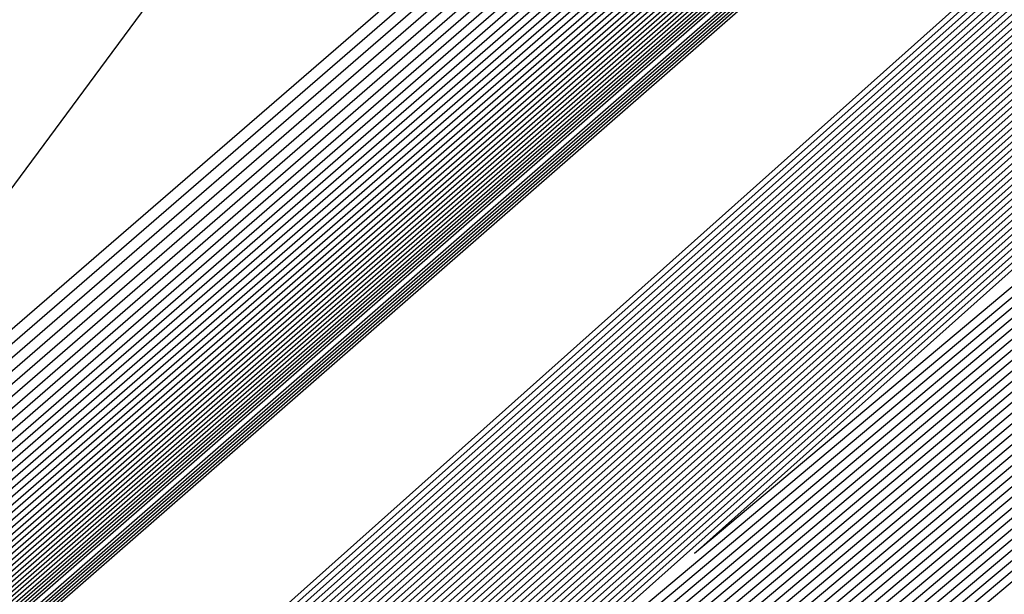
# Model space of a CAD drawing. Extents: x 3249832 to 3255657, y 13789405 to 13793316.
# Tile 669 of 1056: x 3253202.181 to 3253202.576, y 13791252.141 to 13791252.372. Entities that reach past the tile are written whole.
import ezdxf

# ---------------------------------------------------------------- set-up
doc = ezdxf.new("R2010")
doc.units = 0
doc.header["$LTSCALE"] = 100
doc.header["$MEASUREMENT"] = 0
for name, color, linetype in [('GRATIO_03231_CON', 1, 'CONTINUOUS'), ('GRATIO_0323_ICON', 1, 'CONTINUOUS'), ('TARGETS_EAST', 7, 'CONTINUOUS')]:
    doc.layers.add(name, color=color, linetype=linetype)

# ---------------------------------------------------------------- blocks, each defined once
blk = doc.blocks.new('Gratio_032316_contours')
at = {"layer": 'GRATIO_03231_CON', "color": 1, "linetype": 'Continuous', "flags": 128}
for points in [[(3253179.55027, 13791232.39503), (3253186.87441, 13791238.77001), (3253201.4775, 13791251.51898), (3253219.20823, 13791267.00714), (3253234.45763, 13791280.32933), (3253243.00028, 13791287.79153), (3253246.14511, 13791290.5444), (3253246.5846, 13791290.94974), (3253247.02187, 13791291.379), (3253250.20254, 13791294.24212), (3253258.88285, 13791301.95866), (3253274.44262, 13791315.73867), (3253292.7559, 13791331.95413), (3253308.32028, 13791345.76753)], [(3253180.16544, 13791232.93802), (3253187.28488, 13791239.13155), (3253201.72516, 13791251.73678), (3253219.33902, 13791267.12228), (3253234.51314, 13791280.37862), (3253243.01644, 13791287.80647), (3253246.14668, 13791290.54676), (3253246.58389, 13791290.95054), (3253247.01645, 13791291.37639), (3253250.16633, 13791294.21318), (3253258.7639, 13791301.85732), (3253274.17605, 13791315.50724), (3253292.31584, 13791331.56933), (3253307.73285, 13791345.25198)], [(3253180.78061, 13791233.481), (3253187.69534, 13791239.49309), (3253201.97282, 13791251.95458), (3253219.46981, 13791267.23741), (3253234.56866, 13791280.42791), (3253243.03259, 13791287.8214), (3253246.14825, 13791290.54912), (3253246.58317, 13791290.95133), (3253247.01103, 13791291.37378), (3253250.13013, 13791294.18424), (3253258.64495, 13791301.75599), (3253273.90947, 13791315.27582), (3253291.87577, 13791331.18453), (3253307.14542, 13791344.73643)], [(3253181.39578, 13791234.02399), (3253188.1058, 13791239.85463), (3253202.22048, 13791252.17237), (3253219.6006, 13791267.35254), (3253234.62418, 13791280.4772), (3253243.04874, 13791287.83633), (3253246.14982, 13791290.55149), (3253246.58246, 13791290.95213), (3253247.00561, 13791291.37117), (3253250.09393, 13791294.15529), (3253258.526, 13791301.65465), (3253273.6429, 13791315.0444), (3253291.4357, 13791330.79973), (3253306.55799, 13791344.22088)], [(3253182.62612, 13791235.10996), (3253188.92672, 13791240.5777), (3253202.71581, 13791252.60797), (3253219.86218, 13791267.58281), (3253234.73522, 13791280.57579), (3253243.08105, 13791287.8662), (3253246.15297, 13791290.55621), (3253246.58103, 13791290.95372), (3253246.99477, 13791291.36594), (3253250.02153, 13791294.09741), (3253258.2881, 13791301.45198), (3253273.10975, 13791314.58156), (3253290.55557, 13791330.03014), (3253305.38313, 13791343.18978)], [(3253183.24129, 13791235.65295), (3253189.33718, 13791240.93924), (3253202.96347, 13791252.82577), (3253219.99297, 13791267.69794), (3253234.79073, 13791280.62508), (3253243.0972, 13791287.88113), (3253246.15454, 13791290.55858), (3253246.58032, 13791290.95452), (3253246.98935, 13791291.36333), (3253249.98532, 13791294.06847), (3253258.16915, 13791301.35065), (3253272.84317, 13791314.35013), (3253290.11551, 13791329.64534), (3253304.7957, 13791342.67423)], [(3253189.74764, 13791241.30078), (3253203.21113, 13791253.04357), (3253220.12376, 13791267.81308), (3253234.84625, 13791280.67437), (3253243.11336, 13791287.89607), (3253246.15611, 13791290.56094), (3253246.57961, 13791290.95531), (3253246.98393, 13791291.36072), (3253249.94912, 13791294.03953), (3253258.05019, 13791301.24931), (3253272.5766, 13791314.11871), (3253289.67544, 13791329.26055), (3253304.20827, 13791342.15868)], [(3253190.1581, 13791241.66232), (3253203.45879, 13791253.26136), (3253220.25455, 13791267.92821), (3253234.90177, 13791280.72366), (3253243.12951, 13791287.911), (3253246.15768, 13791290.5633), (3253246.57889, 13791290.95611), (3253246.97851, 13791291.35811), (3253249.91292, 13791294.01058), (3253257.93124, 13791301.14798), (3253272.31002, 13791313.88729), (3253289.23538, 13791328.87575), (3253303.62084, 13791341.64313)], [(3253190.97902, 13791242.38539), (3253203.95411, 13791253.69696), (3253220.51613, 13791268.15847), (3253235.01281, 13791280.82224), (3253243.16182, 13791287.94087), (3253246.16082, 13791290.56803), (3253246.57747, 13791290.9577), (3253246.96767, 13791291.35288), (3253249.84051, 13791293.9527), (3253257.69334, 13791300.94531), (3253271.77687, 13791313.42445), (3253288.35525, 13791328.10615), (3253302.44598, 13791340.61203)], [(3253191.38948, 13791242.74693), (3253204.20177, 13791253.91476), (3253220.64692, 13791268.27361), (3253235.06832, 13791280.87154), (3253243.17797, 13791287.9558), (3253246.1624, 13791290.57039), (3253246.57675, 13791290.9585), (3253246.96225, 13791291.35027), (3253249.80431, 13791293.92376), (3253257.57439, 13791300.84397), (3253271.51029, 13791313.19303), (3253287.91518, 13791327.72135), (3253301.85855, 13791340.09648)], [(3253191.79994, 13791243.10847), (3253204.44943, 13791254.13256), (3253220.77772, 13791268.38874), (3253235.12384, 13791280.92083), (3253243.19412, 13791287.97073), (3253246.16397, 13791290.57276), (3253246.57604, 13791290.95929), (3253246.95683, 13791291.34766), (3253249.76811, 13791293.89481), (3253257.45544, 13791300.74264), (3253271.24372, 13791312.9616), (3253287.47511, 13791327.33655), (3253301.27112, 13791339.58093)], [(3253192.2104, 13791243.47001), (3253204.69709, 13791254.35035), (3253220.90851, 13791268.50387), (3253235.17936, 13791280.97012), (3253243.21028, 13791287.98567), (3253246.16554, 13791290.57512), (3253246.57533, 13791290.96009), (3253246.95142, 13791291.34505), (3253249.73191, 13791293.86587), (3253257.33649, 13791300.6413), (3253270.97714, 13791312.73018), (3253287.03505, 13791326.95176), (3253300.68369, 13791339.06538)], [(3253193.03132, 13791244.19308), (3253205.19242, 13791254.78595), (3253221.17009, 13791268.73414), (3253235.29039, 13791281.0687), (3253243.24258, 13791288.01553), (3253246.16868, 13791290.57985), (3253246.5739, 13791290.96168), (3253246.94058, 13791291.33982), (3253249.6595, 13791293.80799), (3253257.09858, 13791300.43863), (3253270.44399, 13791312.26734), (3253286.15492, 13791326.18216), (3253299.50883, 13791338.03428)], [(3253193.44178, 13791244.55462), (3253205.44008, 13791255.00375), (3253221.30088, 13791268.84927), (3253235.34591, 13791281.11799), (3253243.25874, 13791288.03047), (3253246.17025, 13791290.58221), (3253246.57319, 13791290.96248), (3253246.93516, 13791291.33721), (3253249.6233, 13791293.77904), (3253256.97963, 13791300.3373), (3253270.17741, 13791312.03592), (3253285.71485, 13791325.79737), (3253298.92139, 13791337.51873)], [(3253193.85224, 13791244.91616), (3253205.68774, 13791255.22155), (3253221.43167, 13791268.9644), (3253235.40143, 13791281.16728), (3253243.27489, 13791288.0454), (3253246.17182, 13791290.58457), (3253246.57247, 13791290.96327), (3253246.92974, 13791291.3346), (3253249.5871, 13791293.7501), (3253256.86068, 13791300.23596), (3253269.91084, 13791311.8045), (3253285.27479, 13791325.41257), (3253298.33396, 13791337.00318)], [(3253194.2627, 13791245.2777), (3253205.9354, 13791255.43934), (3253221.56246, 13791269.07954), (3253235.45695, 13791281.21658), (3253243.29104, 13791288.06033), (3253246.17339, 13791290.58694), (3253246.57176, 13791290.96407), (3253246.92432, 13791291.33198), (3253249.55089, 13791293.72116), (3253256.74173, 13791300.13463), (3253269.64426, 13791311.57307), (3253284.83472, 13791325.02777), (3253297.74653, 13791336.48763)], [(3253195.08362, 13791246.00077), (3253206.43072, 13791255.87494), (3253221.82404, 13791269.3098), (3253235.56798, 13791281.31516), (3253243.32335, 13791288.0902), (3253246.17654, 13791290.59166), (3253246.57033, 13791290.96566), (3253246.91348, 13791291.32676), (3253249.47849, 13791293.66327), (3253256.50383, 13791299.93196), (3253269.11111, 13791311.11023), (3253283.95459, 13791324.25817), (3253296.57167, 13791335.45653)], [(3253195.49408, 13791246.36231), (3253206.67838, 13791256.09274), (3253221.95483, 13791269.42494), (3253235.6235, 13791281.36445), (3253243.3395, 13791288.10513), (3253246.17811, 13791290.59402), (3253246.56962, 13791290.96646), (3253246.90806, 13791291.32415), (3253249.44229, 13791293.63433), (3253256.38488, 13791299.83062), (3253268.84454, 13791310.87881), (3253283.51452, 13791323.87338), (3253295.98424, 13791334.94098)], [(3253195.90454, 13791246.72385), (3253206.92604, 13791256.31054), (3253222.08562, 13791269.54007), (3253235.67902, 13791281.41374), (3253243.35566, 13791288.12007), (3253246.17968, 13791290.59639), (3253246.56891, 13791290.96725), (3253246.90264, 13791291.32154), (3253249.40609, 13791293.60539), (3253256.26593, 13791299.72929), (3253268.57796, 13791310.64739), (3253283.07446, 13791323.48858), (3253295.39681, 13791334.42543)], [(3253196.31501, 13791247.08539), (3253207.1737, 13791256.52833), (3253222.21641, 13791269.6552), (3253235.73454, 13791281.46303), (3253243.37181, 13791288.135), (3253246.18125, 13791290.59875), (3253246.56819, 13791290.96805), (3253246.89722, 13791291.31892), (3253249.36988, 13791293.57645), (3253256.14697, 13791299.62795), (3253268.31138, 13791310.41597), (3253282.63439, 13791323.10378), (3253294.80938, 13791333.90988)], [(3253197.13593, 13791247.80846), (3253207.66903, 13791256.96393), (3253222.47799, 13791269.88547), (3253235.84557, 13791281.56162), (3253243.40412, 13791288.16487), (3253246.18439, 13791290.60348), (3253246.56677, 13791290.96964), (3253246.88638, 13791291.3137), (3253249.29748, 13791293.51856), (3253255.90907, 13791299.42528), (3253267.77823, 13791309.95312), (3253281.75426, 13791322.33419), (3253293.63452, 13791332.87878)], [(3253197.54639, 13791248.17), (3253207.91669, 13791257.18173), (3253222.60878, 13791270.0006), (3253235.90109, 13791281.61091), (3253243.42027, 13791288.1798), (3253246.18596, 13791290.60584), (3253246.56605, 13791290.97044), (3253246.88096, 13791291.31109), (3253249.26128, 13791293.48962), (3253255.79012, 13791299.32395), (3253267.51166, 13791309.7217), (3253281.31419, 13791321.94939), (3253293.04709, 13791332.36323), (3253299.24948, 13791337.92415)], [(3253197.95685, 13791248.53154), (3253208.16435, 13791257.39953), (3253222.73957, 13791270.11573), (3253235.95661, 13791281.6602), (3253243.43643, 13791288.19473), (3253246.18754, 13791290.6082), (3253246.56534, 13791290.97123), (3253246.87554, 13791291.30847), (3253249.22507, 13791293.46068), (3253255.67117, 13791299.22261), (3253267.24508, 13791309.49028), (3253280.87413, 13791321.56459), (3253292.45966, 13791331.84768), (3253298.58416, 13791337.33876)], [(3253198.36731, 13791248.89308), (3253208.41201, 13791257.61732), (3253222.87037, 13791270.23087), (3253236.01213, 13791281.70949), (3253243.45258, 13791288.20967), (3253246.18911, 13791290.61057), (3253246.56463, 13791290.97203), (3253246.87012, 13791291.30586), (3253249.18887, 13791293.43173), (3253255.55222, 13791299.12128), (3253266.9785, 13791309.25886), (3253280.43407, 13791321.17979), (3253291.87223, 13791331.33213), (3253297.91884, 13791336.75338)], [(3253199.18823, 13791249.61615), (3253208.90733, 13791258.05292), (3253223.13195, 13791270.46113), (3253236.12316, 13791281.80807), (3253243.48489, 13791288.23953), (3253246.19225, 13791290.61529), (3253246.5632, 13791290.97362), (3253246.85928, 13791291.30064), (3253249.11647, 13791293.37385), (3253255.31432, 13791298.91861), (3253266.44535, 13791308.79601), (3253279.55394, 13791320.4102), (3253290.69737, 13791330.30103), (3253296.5882, 13791335.58261)], [(3253199.59869, 13791249.97769), (3253209.15499, 13791258.27072), (3253223.26274, 13791270.57626), (3253236.17868, 13791281.85736), (3253243.50104, 13791288.25447), (3253246.19382, 13791290.61766), (3253246.56249, 13791290.97442), (3253246.85386, 13791291.29803), (3253249.08026, 13791293.34491), (3253255.19536, 13791298.81727), (3253266.17878, 13791308.56459), (3253279.11387, 13791320.0254), (3253290.10994, 13791329.78548), (3253295.92288, 13791334.99723)], [(3253200.00915, 13791250.33923), (3253209.40265, 13791258.48852), (3253223.39353, 13791270.6914), (3253236.2342, 13791281.90666), (3253243.51719, 13791288.2694), (3253246.19539, 13791290.62002), (3253246.56177, 13791290.97521), (3253246.84844, 13791291.29541), (3253249.04406, 13791293.31596), (3253255.07641, 13791298.71594), (3253265.9122, 13791308.33317), (3253278.6738, 13791319.6406), (3253289.52251, 13791329.26993), (3253295.25756, 13791334.41184)], [(3253200.41961, 13791250.70077), (3253209.65031, 13791258.70631), (3253223.52432, 13791270.80653), (3253236.28972, 13791281.95595), (3253243.53335, 13791288.28434), (3253246.19696, 13791290.62238), (3253246.56106, 13791290.97601), (3253246.84302, 13791291.2928), (3253249.00786, 13791293.28702), (3253254.95746, 13791298.6146), (3253265.64563, 13791308.10175), (3253278.23374, 13791319.25581), (3253288.93508, 13791328.75438), (3253294.59224, 13791333.82646)], [(3253201.24053, 13791251.42384), (3253210.14563, 13791259.14191), (3253223.7859, 13791271.0368), (3253236.40075, 13791282.05453), (3253243.56565, 13791288.3142), (3253246.20011, 13791290.62711), (3253246.55963, 13791290.9776), (3253246.83219, 13791291.28758), (3253248.93546, 13791293.22914), (3253254.71956, 13791298.41193), (3253265.11248, 13791307.63891), (3253277.35361, 13791318.48621), (3253287.76022, 13791327.72328), (3253293.2616, 13791332.65569)], [(3253201.65099, 13791251.78538), (3253210.3933, 13791259.35971), (3253223.91669, 13791271.15193), (3253236.45627, 13791282.10382), (3253243.58181, 13791288.32914), (3253246.20168, 13791290.62947), (3253246.55892, 13791290.9784), (3253246.82677, 13791291.28496), (3253248.89925, 13791293.20019), (3253254.60061, 13791298.3106), (3253264.8459, 13791307.40749), (3253276.91354, 13791318.10141), (3253287.17279, 13791327.20773)], [(3253215.27891, 13791264.12388), (3253208.32754, 13791257.89481), (3253202.31158, 13791252.48555), (3253202.06145, 13791252.14692), (3253210.64096, 13791259.57751), (3253224.04748, 13791271.26706)]]:
    blk.add_lwpolyline(points, dxfattribs=at)
at = {"layer": 'GRATIO_03231_CON', "color": 5, "linetype": 'Continuous', "flags": 128}
for points in [[(3253178.31993, 13791231.30905), (3253186.05349, 13791238.04694), (3253200.98218, 13791251.08338), (3253218.94665, 13791266.77688), (3253234.34659, 13791280.23075), (3253242.96798, 13791287.76167), (3253246.14197, 13791290.53967), (3253246.58603, 13791290.94815), (3253247.02107, 13791291.37394), (3253250.18182, 13791294.2177), (3253258.80647, 13791301.88356), (3253274.26937, 13791315.56557), (3253292.48955, 13791331.61762), (3253308.02221, 13791345.18354)], [(3253177.70476, 13791230.76607), (3253185.64303, 13791237.6854), (3253200.73452, 13791250.86558), (3253218.81586, 13791266.66175), (3253234.29107, 13791280.18146), (3253242.95182, 13791287.74673), (3253246.1404, 13791290.53731), (3253246.58674, 13791290.94735), (3253247.01436, 13791291.36584), (3253250.12102, 13791294.16091), (3253258.59804, 13791301.69555), (3253273.79626, 13791315.14336), (3253291.70456, 13791330.92064), (3253306.97134, 13791344.25434)], [(3253177.08958, 13791230.22308), (3253185.23257, 13791237.32386), (3253200.48686, 13791250.64779), (3253218.68507, 13791266.54661), (3253234.23556, 13791280.13216), (3253242.93567, 13791287.7318), (3253246.13883, 13791290.53495), (3253246.58745, 13791290.94656), (3253247.00766, 13791291.35773), (3253250.06022, 13791294.10413), (3253258.38961, 13791301.50754), (3253273.32314, 13791314.72115), (3253290.91956, 13791330.22366), (3253305.92046, 13791343.32515)], [(3253176.47441, 13791229.68009), (3253184.82211, 13791236.96232), (3253200.23919, 13791250.42999), (3253218.55428, 13791266.43148), (3253234.18004, 13791280.08287), (3253242.91952, 13791287.71687), (3253246.13725, 13791290.53258), (3253246.58817, 13791290.94576), (3253247.00095, 13791291.34963), (3253249.99942, 13791294.04734), (3253258.18118, 13791301.31953), (3253272.85003, 13791314.29894), (3253290.13456, 13791329.52668), (3253304.86958, 13791342.39595)], [(3253175.24407, 13791228.59412), (3253184.00119, 13791236.23925), (3253199.74387, 13791249.99439), (3253218.2927, 13791266.20121), (3253234.069, 13791279.98429), (3253242.88721, 13791287.687), (3253246.13411, 13791290.52786), (3253246.58959, 13791290.94417), (3253246.98754, 13791291.33342), (3253249.87782, 13791293.93376), (3253257.76432, 13791300.94351), (3253271.9038, 13791313.45451), (3253288.56457, 13791328.13272), (3253302.76783, 13791340.53756)], [(3253196.57706, 13791247.03615), (3253203.47105, 13791253.1938), (3253218.75951, 13791266.60126), (3253234.06971, 13791279.98413), (3253242.88772, 13791287.68662), (3253246.13462, 13791290.52731), (3253246.59031, 13791290.94338), (3253246.98083, 13791291.32532), (3253249.81702, 13791293.87697), (3253257.55589, 13791300.7555), (3253271.43068, 13791313.0323), (3253287.77957, 13791327.43574), (3253301.71695, 13791339.60837)], [(3253196.71057, 13791247.15254), (3253203.58621, 13791253.29381), (3253218.83398, 13791266.66558), (3253234.10345, 13791280.01283), (3253242.89801, 13791287.6948), (3253246.13636, 13791290.52784), (3253246.59102, 13791290.94258), (3253246.97413, 13791291.31721), (3253249.75622, 13791293.82018), (3253257.34746, 13791300.56749), (3253270.95757, 13791312.61009), (3253286.99457, 13791326.73875), (3253300.66608, 13791338.67918)], [(3253196.84408, 13791247.26894), (3253203.70137, 13791253.39382), (3253218.90845, 13791266.7299), (3253234.13718, 13791280.04153), (3253242.9083, 13791287.70297), (3253246.13809, 13791290.52836), (3253246.59174, 13791290.94178), (3253246.96742, 13791291.30911), (3253249.69542, 13791293.76339), (3253257.13903, 13791300.37948), (3253270.48445, 13791312.18788), (3253286.20957, 13791326.04177), (3253299.6152, 13791337.74998)], [(3253197.11109, 13791247.50174), (3253203.93169, 13791253.59384), (3253219.0574, 13791266.85855), (3253234.20465, 13791280.09892), (3253242.92888, 13791287.71932), (3253246.14156, 13791290.52941), (3253246.59316, 13791290.94019), (3253246.95401, 13791291.2929), (3253249.57383, 13791293.64981), (3253256.72217, 13791300.00346), (3253269.53822, 13791311.34346), (3253284.63958, 13791324.64781), (3253297.51345, 13791335.89159)], [(3253197.2446, 13791247.61813), (3253204.04685, 13791253.69384), (3253219.13187, 13791266.92287), (3253234.23839, 13791280.12762), (3253242.93918, 13791287.72749), (3253246.1433, 13791290.52994), (3253246.59388, 13791290.9394), (3253246.9473, 13791291.28479), (3253249.51303, 13791293.59302), (3253256.51374, 13791299.81545), (3253269.06511, 13791310.92125), (3253283.85458, 13791323.95083), (3253296.46257, 13791334.9624)], [(3253197.37811, 13791247.73453), (3253204.16201, 13791253.79385), (3253219.20635, 13791266.98719), (3253234.27212, 13791280.15631), (3253242.94947, 13791287.73567), (3253246.14503, 13791290.53046), (3253246.59459, 13791290.9386), (3253246.9406, 13791291.27669), (3253249.45223, 13791293.53623), (3253256.30531, 13791299.62744), (3253268.59199, 13791310.49904), (3253283.06958, 13791323.25385), (3253295.41169, 13791334.0332)], [(3253197.51162, 13791247.85093), (3253204.27717, 13791253.89386), (3253219.28082, 13791267.05151), (3253234.30586, 13791280.18501), (3253242.95976, 13791287.74384), (3253246.14676, 13791290.53099), (3253246.5953, 13791290.9378), (3253246.93389, 13791291.26859), (3253249.39143, 13791293.47944), (3253256.09688, 13791299.43942), (3253268.11888, 13791310.07683), (3253282.28459, 13791322.55687), (3253294.36082, 13791333.10401)], [(3253197.77863, 13791248.08372), (3253204.50749, 13791254.09388), (3253219.42977, 13791267.18016), (3253234.37333, 13791280.2424), (3253242.98034, 13791287.76019), (3253246.15023, 13791290.53204), (3253246.59673, 13791290.93621), (3253246.92048, 13791291.25238), (3253249.26983, 13791293.36586), (3253255.68002, 13791299.0634), (3253267.17265, 13791309.2324), (3253280.71459, 13791321.16291), (3253292.25906, 13791331.24562), (3253298.86322, 13791336.86351)], [(3253197.91214, 13791248.20012), (3253204.62265, 13791254.19388), (3253219.50424, 13791267.24448), (3253234.40706, 13791280.2711), (3253242.99064, 13791287.76837), (3253246.15197, 13791290.53257), (3253246.59744, 13791290.93542), (3253246.91378, 13791291.24427), (3253249.20903, 13791293.30907), (3253255.47159, 13791298.87539), (3253266.69953, 13791308.81019), (3253279.9296, 13791320.46593), (3253291.20819, 13791330.31643), (3253297.66843, 13791335.81202)], [(3253198.04565, 13791248.31651), (3253204.73781, 13791254.29389), (3253219.57872, 13791267.3088), (3253234.4408, 13791280.2998), (3253243.00093, 13791287.77654), (3253246.1537, 13791290.53309), (3253246.59816, 13791290.93462), (3253246.90707, 13791291.23617), (3253249.14823, 13791293.25228), (3253255.26316, 13791298.68738), (3253266.22642, 13791308.38798), (3253279.1446, 13791319.76895), (3253290.15731, 13791329.38723), (3253296.47364, 13791334.76054)], [(3253198.17916, 13791248.43291), (3253204.85297, 13791254.3939), (3253219.65319, 13791267.37312), (3253234.47453, 13791280.32849), (3253243.01122, 13791287.78471), (3253246.15544, 13791290.53362), (3253246.59887, 13791290.93382), (3253246.90036, 13791291.22806), (3253249.08743, 13791293.19549), (3253255.05473, 13791298.49937), (3253265.7533, 13791307.96577), (3253278.3596, 13791319.07197), (3253289.10643, 13791328.45804), (3253295.27885, 13791333.70905)], [(3253198.44617, 13791248.6657), (3253205.08329, 13791254.59392), (3253219.80214, 13791267.50177), (3253234.542, 13791280.38589), (3253243.0318, 13791287.80106), (3253246.15891, 13791290.53467), (3253246.6003, 13791290.93223), (3253246.88695, 13791291.21186), (3253248.96583, 13791293.08191), (3253254.63787, 13791298.12335), (3253264.80707, 13791307.12135), (3253276.7896, 13791317.678), (3253287.00468, 13791326.59965), (3253292.88927, 13791331.60608), (3253295.95133, 13791334.07094)], [(3253198.57968, 13791248.7821), (3253205.19845, 13791254.69392), (3253219.87661, 13791267.56609), (3253234.57574, 13791280.41459), (3253243.04209, 13791287.80924), (3253246.16064, 13791290.53519), (3253246.60101, 13791290.93144), (3253246.88025, 13791291.20375), (3253248.90503, 13791293.02512), (3253254.42944, 13791297.93534), (3253264.33396, 13791306.69914), (3253276.00461, 13791316.98102), (3253285.9538, 13791325.67045), (3253291.69448, 13791330.55459), (3253294.7416, 13791333.01142)], [(3253198.71319, 13791248.8985), (3253205.31361, 13791254.79393), (3253219.95108, 13791267.63041), (3253234.60947, 13791280.44328), (3253243.05239, 13791287.81741), (3253246.16237, 13791290.53572), (3253246.60172, 13791290.93064), (3253246.87354, 13791291.19565), (3253248.84423, 13791292.96834), (3253254.22101, 13791297.74733), (3253263.86084, 13791306.27693), (3253275.21961, 13791316.28404), (3253284.90293, 13791324.74126), (3253290.49969, 13791329.50311), (3253293.53187, 13791331.9519)], [(3253304.15168, 13791340.06258), (3253289.8522, 13791327.47147), (3253272.97886, 13791312.7097), (3253258.60428, 13791300.19695), (3253250.53724, 13791293.24324), (3253247.53111, 13791290.7199), (3253247.07539, 13791290.38859), (3253246.62742, 13791290.0032), (3253243.51579, 13791287.28647), (3253235.03692, 13791279.95333), (3253220.27805, 13791267.25555), (3253205.4897, 13791254.59203), (3253198.71319, 13791248.8985)], [(3253198.8467, 13791249.0149), (3253205.42877, 13791254.89394), (3253220.02556, 13791267.69473), (3253234.64321, 13791280.47198), (3253243.06268, 13791287.82558), (3253246.16411, 13791290.53624), (3253246.60244, 13791290.92984), (3253246.86684, 13791291.18754), (3253248.78343, 13791292.91155), (3253254.01258, 13791297.55932), (3253263.38773, 13791305.85472), (3253274.43461, 13791315.58706), (3253283.85205, 13791323.81207), (3253289.3049, 13791328.45162), (3253292.32214, 13791330.89237), (3253295.39879, 13791333.38715)], [(3253303.89916, 13791339.84474), (3253289.6627, 13791327.30914), (3253272.86369, 13791312.61248), (3253258.55236, 13791300.15501), (3253250.5207, 13791293.23216), (3253247.52764, 13791290.72015), (3253247.07386, 13791290.39039), (3253246.62724, 13791290.00593), (3253243.52444, 13791287.29653), (3253235.06932, 13791279.98357), (3253220.35157, 13791267.32097), (3253205.60436, 13791254.69261), (3253198.8467, 13791249.01489)], [(3253199.11371, 13791249.24769), (3253205.65909, 13791255.09396), (3253220.17451, 13791267.82338), (3253234.71068, 13791280.52937), (3253243.08326, 13791287.84193), (3253246.16758, 13791290.53729), (3253246.60386, 13791290.92825), (3253246.85342, 13791291.17133), (3253248.66183, 13791292.79797), (3253253.59572, 13791297.1833), (3253262.4415, 13791305.01029), (3253272.86462, 13791314.1931), (3253281.7503, 13791321.95368), (3253286.91532, 13791326.34865), (3253289.90268, 13791328.77333), (3253293.18693, 13791331.45768)], [(3253303.39412, 13791339.40907), (3253289.2837, 13791326.98447), (3253272.63335, 13791312.41804), (3253258.44853, 13791300.07112), (3253250.48761, 13791293.21001), (3253247.52069, 13791290.72067), (3253247.0708, 13791290.39398), (3253246.62689, 13791290.0114), (3253243.54175, 13791287.31665), (3253235.13411, 13791280.04405), (3253220.49861, 13791267.4518), (3253205.83369, 13791254.89376), (3253199.11371, 13791249.24769)], [(3253199.24722, 13791249.36409), (3253205.77425, 13791255.19397), (3253220.24898, 13791267.8877), (3253234.74441, 13791280.55807), (3253243.09355, 13791287.85011), (3253246.16931, 13791290.53782), (3253246.60458, 13791290.92746), (3253246.84672, 13791291.16323), (3253248.60103, 13791292.74118), (3253253.38729, 13791296.99529), (3253261.96839, 13791304.58808), (3253272.07962, 13791313.49612), (3253280.69942, 13791321.02448), (3253285.72053, 13791325.29717), (3253288.69295, 13791327.71381), (3253292.081, 13791330.49295), (3253297.61917, 13791335.1971)], [(3253303.1416, 13791339.19123), (3253289.09421, 13791326.82214), (3253272.51819, 13791312.32081), (3253258.39661, 13791300.02918), (3253250.47107, 13791293.19894), (3253247.51722, 13791290.72093), (3253247.06927, 13791290.39578), (3253246.62672, 13791290.01413), (3253243.55041, 13791287.32671), (3253235.1665, 13791280.07429), (3253220.57213, 13791267.51722), (3253205.94836, 13791254.99434), (3253199.24722, 13791249.36409)], [(3253199.38073, 13791249.48048), (3253205.88941, 13791255.29397), (3253220.32345, 13791267.95202), (3253234.77815, 13791280.58677), (3253243.10385, 13791287.85828), (3253246.17105, 13791290.53834), (3253246.60529, 13791290.92666), (3253246.84001, 13791291.15513), (3253248.54023, 13791292.68439), (3253253.17886, 13791296.80728), (3253261.49527, 13791304.16587), (3253271.29462, 13791312.79914), (3253279.64854, 13791320.09529), (3253284.52574, 13791324.24568), (3253287.48322, 13791326.65429), (3253290.97507, 13791329.52822), (3253296.71525, 13791334.41022)], [(3253302.88908, 13791338.9734), (3253288.90471, 13791326.65981), (3253272.40302, 13791312.22359), (3253258.3447, 13791299.98724), (3253250.45453, 13791293.18786), (3253247.51375, 13791290.72119), (3253247.06773, 13791290.39757), (3253246.62654, 13791290.01686), (3253243.55907, 13791287.33677), (3253235.1989, 13791280.10452), (3253220.64565, 13791267.58263), (3253206.06302, 13791255.09491), (3253199.38073, 13791249.48048)], [(3253199.51424, 13791249.59688), (3253206.00457, 13791255.39398), (3253220.39793, 13791268.01634), (3253234.81188, 13791280.61546), (3253243.11414, 13791287.86646), (3253246.17278, 13791290.53887), (3253246.606, 13791290.92586), (3253246.83331, 13791291.14702), (3253248.47943, 13791292.6276), (3253252.97044, 13791296.61927), (3253261.02215, 13791303.74366), (3253270.50962, 13791312.10216), (3253278.59767, 13791319.16609), (3253283.33095, 13791323.1942), (3253286.27349, 13791325.59476), (3253289.86914, 13791328.56348), (3253295.81132, 13791333.62334)], [(3253302.63656, 13791338.75556), (3253288.71521, 13791326.49747), (3253272.28786, 13791312.12637), (3253258.29278, 13791299.94529), (3253250.43798, 13791293.17679), (3253247.51028, 13791290.72145), (3253247.0662, 13791290.39937), (3253246.62637, 13791290.01959), (3253243.56772, 13791287.34683), (3253235.23129, 13791280.13476), (3253220.71917, 13791267.64805), (3253206.17769, 13791255.19549), (3253199.51423, 13791249.59688)], [(3253199.78125, 13791249.82967), (3253206.23489, 13791255.594), (3253220.54687, 13791268.14499), (3253234.87935, 13791280.67286), (3253243.13472, 13791287.8828), (3253246.17625, 13791290.53992), (3253246.60743, 13791290.92427), (3253246.8199, 13791291.13081), (3253248.35784, 13791292.51402), (3253252.55358, 13791296.24325), (3253260.07593, 13791302.89924), (3253268.93963, 13791310.70819), (3253276.49591, 13791317.3077), (3253280.94137, 13791321.09123), (3253283.85403, 13791323.47572), (3253287.65728, 13791326.63402), (3253294.00347, 13791332.04958)], [(3253302.13153, 13791338.31989), (3253288.33621, 13791326.17281), (3253272.05752, 13791311.93193), (3253258.18895, 13791299.8614), (3253250.4049, 13791293.15464), (3253247.50334, 13791290.72196), (3253247.06314, 13791290.40297), (3253246.62601, 13791290.02505), (3253243.58503, 13791287.36696), (3253235.29608, 13791280.19524), (3253220.86621, 13791267.77889), (3253206.40702, 13791255.39664), (3253199.78125, 13791249.82967)], [(3253199.91476, 13791249.94607), (3253206.35005, 13791255.69401), (3253220.62135, 13791268.20931), (3253234.91309, 13791280.70156), (3253243.14501, 13791287.89098), (3253246.17798, 13791290.54045), (3253246.60814, 13791290.92348), (3253246.81319, 13791291.12271), (3253248.29704, 13791292.45723), (3253252.34515, 13791296.05524), (3253259.60281, 13791302.47703), (3253268.15463, 13791310.01121), (3253275.44504, 13791316.37851), (3253279.74658, 13791320.03974), (3253282.6443, 13791322.4162), (3253286.55135, 13791325.66929), (3253293.09954, 13791331.2627), (3253300.79521, 13791337.86923)], [(3253301.879, 13791338.10206), (3253288.14671, 13791326.01048), (3253271.94236, 13791311.83471), (3253258.13704, 13791299.81946), (3253250.38836, 13791293.14356), (3253247.49986, 13791290.72222), (3253247.0616, 13791290.40476), (3253246.62584, 13791290.02779), (3253243.59369, 13791287.37702), (3253235.32848, 13791280.22547), (3253220.93973, 13791267.8443), (3253206.52168, 13791255.49722), (3253199.91476, 13791249.94607)], [(3253200.04827, 13791250.06247), (3253206.46521, 13791255.79401), (3253220.69582, 13791268.27363), (3253234.94682, 13791280.73025), (3253243.15531, 13791287.89915), (3253246.17972, 13791290.54097), (3253246.60886, 13791290.92268), (3253246.80649, 13791291.1146), (3253248.23624, 13791292.40044), (3253252.13672, 13791295.86723), (3253259.1297, 13791302.05482), (3253267.36963, 13791309.31423), (3253274.39416, 13791315.44932), (3253278.55179, 13791318.98826), (3253281.43456, 13791321.35667), (3253285.44542, 13791324.70455), (3253292.19561, 13791330.47582), (3253300.12972, 13791337.29016)], [(3253301.62648, 13791337.88422), (3253287.95721, 13791325.84815), (3253271.82719, 13791311.73748), (3253258.08512, 13791299.77752), (3253250.37181, 13791293.13248), (3253247.49639, 13791290.72248), (3253247.06007, 13791290.40656), (3253246.62566, 13791290.03052), (3253243.60234, 13791287.38708), (3253235.36087, 13791280.25571), (3253221.01325, 13791267.90972), (3253206.63635, 13791255.59779), (3253200.04827, 13791250.06247)], [(3253200.18178, 13791250.17887), (3253206.58037, 13791255.89402), (3253220.77029, 13791268.33795), (3253234.98056, 13791280.75895), (3253243.1656, 13791287.90733), (3253246.18145, 13791290.5415), (3253246.60957, 13791290.92188), (3253246.79978, 13791291.1065), (3253248.17544, 13791292.34365), (3253251.92829, 13791295.67922), (3253258.65658, 13791301.63261), (3253266.58464, 13791308.61725), (3253273.34328, 13791314.52012), (3253277.357, 13791317.93677), (3253280.22483, 13791320.29715), (3253284.33949, 13791323.73982), (3253291.29169, 13791329.68894), (3253299.46423, 13791336.71108)], [(3253301.37397, 13791337.66638), (3253287.76771, 13791325.68581), (3253271.71202, 13791311.64027), (3253258.03321, 13791299.73557), (3253250.35527, 13791293.12141), (3253247.49292, 13791290.72274), (3253247.05854, 13791290.40836), (3253246.62549, 13791290.03325), (3253243.611, 13791287.39714), (3253235.39327, 13791280.28595), (3253221.08677, 13791267.97514), (3253206.75101, 13791255.69837), (3253200.18178, 13791250.17887)], [(3253200.44879, 13791250.41166), (3253206.81069, 13791256.09404), (3253220.91924, 13791268.4666), (3253235.04803, 13791280.81634), (3253243.18618, 13791287.92368), (3253246.18492, 13791290.54255), (3253246.611, 13791290.92029), (3253246.78637, 13791291.09029), (3253248.05384, 13791292.23007), (3253251.51143, 13791295.3032), (3253257.71035, 13791300.78818), (3253265.01464, 13791307.22329), (3253271.24153, 13791312.66173), (3253274.96742, 13791315.8338), (3253277.80537, 13791318.17811), (3253282.12763, 13791321.81036), (3253289.48383, 13791328.11518), (3253298.13324, 13791335.55292)], [(3253300.86893, 13791337.23071), (3253287.38872, 13791325.36115), (3253271.48169, 13791311.44582), (3253257.92938, 13791299.65169), (3253250.32219, 13791293.09926), (3253247.48598, 13791290.72325), (3253247.05547, 13791290.41195), (3253246.62514, 13791290.03871), (3253243.62831, 13791287.41727), (3253235.45806, 13791280.34643), (3253221.23381, 13791268.10597), (3253206.98034, 13791255.89952), (3253200.44879, 13791250.41166)], [(3253200.5823, 13791250.52806), (3253206.92586, 13791256.19405), (3253220.99372, 13791268.53092), (3253235.08176, 13791280.84504), (3253243.19647, 13791287.93185), (3253246.18666, 13791290.54307), (3253246.61171, 13791290.9195), (3253246.77966, 13791291.08219), (3253247.99304, 13791292.17328), (3253251.303, 13791295.11519), (3253257.23724, 13791300.36597), (3253264.22964, 13791306.52631), (3253270.19065, 13791311.73254), (3253273.77263, 13791314.78231), (3253276.59564, 13791317.11859), (3253281.0217, 13791320.84562), (3253288.57991, 13791327.3283), (3253297.46775, 13791334.97385)], [(3253300.61641, 13791337.01288), (3253287.19922, 13791325.19882), (3253271.36652, 13791311.3486), (3253257.87746, 13791299.60974), (3253250.30564, 13791293.08818), (3253247.4825, 13791290.72351), (3253247.05394, 13791290.41375), (3253246.62496, 13791290.04144), (3253243.63696, 13791287.42733), (3253235.49045, 13791280.37666), (3253221.30733, 13791268.17139), (3253207.09501, 13791256.0001), (3253200.5823, 13791250.52806)], [(3253200.71581, 13791250.64445), (3253207.04102, 13791256.29406), (3253221.06819, 13791268.59524), (3253235.1155, 13791280.87374), (3253243.20676, 13791287.94002), (3253246.18839, 13791290.5436), (3253246.61242, 13791290.9187), (3253246.77296, 13791291.07408), (3253247.93224, 13791292.11649), (3253251.09457, 13791294.92718), (3253256.76412, 13791299.94376), (3253263.44465, 13791305.82933), (3253269.13978, 13791310.80334), (3253272.57784, 13791313.73083), (3253275.38591, 13791316.05906), (3253279.91577, 13791319.88089), (3253287.67598, 13791326.54142), (3253296.80226, 13791334.39477)], [(3253300.36389, 13791336.79504), (3253287.00972, 13791325.03648), (3253271.25136, 13791311.25138), (3253257.82555, 13791299.5678), (3253250.2891, 13791293.07711), (3253247.47903, 13791290.72377), (3253247.05241, 13791290.41554), (3253246.62478, 13791290.04418), (3253243.64562, 13791287.43739), (3253235.52285, 13791280.4069), (3253221.38085, 13791268.2368), (3253207.20967, 13791256.10068), (3253200.71581, 13791250.64445)], [(3253200.84932, 13791250.76085), (3253207.15618, 13791256.39406), (3253221.14266, 13791268.65956), (3253235.14923, 13791280.90243), (3253243.21706, 13791287.9482), (3253246.19012, 13791290.54412), (3253246.61314, 13791290.9179), (3253246.76625, 13791291.06598), (3253247.87144, 13791292.0597), (3253250.88614, 13791294.73917), (3253256.29101, 13791299.52155), (3253262.65965, 13791305.13235), (3253268.0889, 13791309.87415), (3253271.38305, 13791312.67934), (3253274.17618, 13791314.99954), (3253278.80984, 13791318.91616), (3253286.77206, 13791325.75454), (3253296.13677, 13791333.81569)], [(3253300.11137, 13791336.57721), (3253286.82022, 13791324.87415), (3253271.13619, 13791311.15416), (3253257.77363, 13791299.52586), (3253250.27256, 13791293.06603), (3253247.47556, 13791290.72403), (3253247.05088, 13791290.41734), (3253246.62461, 13791290.04691), (3253243.65427, 13791287.44745), (3253235.55525, 13791280.43714), (3253221.45437, 13791268.30222), (3253207.32434, 13791256.20125), (3253200.84931, 13791250.76085)], [(3253201.11633, 13791250.99365), (3253207.3865, 13791256.59408), (3253221.29161, 13791268.78821), (3253235.2167, 13791280.95983), (3253243.23764, 13791287.96455), (3253246.19359, 13791290.54517), (3253246.61456, 13791290.91631), (3253246.75284, 13791291.04977), (3253247.74984, 13791291.94612), (3253250.46928, 13791294.36315), (3253255.34478, 13791298.67713), (3253261.08965, 13791303.73839), (3253265.98715, 13791308.01576), (3253268.99347, 13791310.57637), (3253271.75672, 13791312.8805), (3253276.59798, 13791316.9867), (3253284.9642, 13791324.18078), (3253294.80578, 13791332.65754)], [(3253299.60633, 13791336.14153), (3253286.44122, 13791324.54949), (3253270.90586, 13791310.95971), (3253257.6698, 13791299.44197), (3253250.23947, 13791293.04388), (3253247.46862, 13791290.72454), (3253247.04781, 13791290.42093), (3253246.62426, 13791290.05237), (3253243.67158, 13791287.46757), (3253235.62004, 13791280.49761), (3253221.60141, 13791268.43306), (3253207.55367, 13791256.4024), (3253201.11633, 13791250.99364)], [(3253201.24984, 13791251.11004), (3253207.50166, 13791256.69409), (3253221.36608, 13791268.85253), (3253235.25044, 13791280.98852), (3253243.24793, 13791287.97272), (3253246.19533, 13791290.5457), (3253246.61528, 13791290.91552), (3253246.74613, 13791291.04167), (3253247.68904, 13791291.88933), (3253250.26085, 13791294.17514), (3253254.87166, 13791298.25492), (3253260.30466, 13791303.04141), (3253264.93627, 13791307.08657), (3253267.79868, 13791309.52489), (3253270.54699, 13791311.82097), (3253275.49205, 13791316.02196), (3253284.06028, 13791323.3939), (3253294.14029, 13791332.07846)], [(3253299.35381, 13791335.9237), (3253286.25172, 13791324.38716), (3253270.79069, 13791310.86249), (3253257.61789, 13791299.40003), (3253250.22293, 13791293.0328), (3253247.46514, 13791290.7248), (3253247.04628, 13791290.42273), (3253246.62408, 13791290.0551), (3253243.68024, 13791287.47763), (3253235.65243, 13791280.52785), (3253221.67493, 13791268.49847), (3253207.66834, 13791256.50298), (3253201.24984, 13791251.11004)], [(3253201.38335, 13791251.22644), (3253207.61682, 13791256.7941), (3253221.44056, 13791268.91685), (3253235.28417, 13791281.01722), (3253243.25822, 13791287.9809), (3253246.19706, 13791290.54622), (3253246.61599, 13791290.91472), (3253246.73943, 13791291.03356), (3253247.62824, 13791291.83254), (3253250.05242, 13791293.98713), (3253254.39855, 13791297.83271), (3253259.51966, 13791302.34443), (3253263.88539, 13791306.15737), (3253266.60389, 13791308.4734), (3253269.33726, 13791310.76145), (3253274.38613, 13791315.05723), (3253283.15635, 13791322.60702), (3253293.4748, 13791331.49938)], [(3253299.10129, 13791335.70586), (3253286.06223, 13791324.22482), (3253270.67552, 13791310.76527), (3253257.56597, 13791299.35808), (3253250.20639, 13791293.02173), (3253247.46167, 13791290.72506), (3253247.04475, 13791290.42453), (3253246.62391, 13791290.05783), (3253243.68889, 13791287.4877), (3253235.68483, 13791280.55809), (3253221.74845, 13791268.56389), (3253207.783, 13791256.60355), (3253201.38335, 13791251.22644)], [(3253201.51686, 13791251.34284), (3253207.73198, 13791256.8941), (3253221.51503, 13791268.98117), (3253235.31791, 13791281.04592), (3253243.26852, 13791287.98907), (3253246.1988, 13791290.54675), (3253246.6167, 13791290.91393), (3253246.73272, 13791291.02546), (3253247.56744, 13791291.77576), (3253249.84399, 13791293.79912), (3253253.92543, 13791297.41049), (3253258.73466, 13791301.64744), (3253262.83452, 13791305.22818), (3253265.4091, 13791307.42192), (3253268.12753, 13791309.70193), (3253273.2802, 13791314.0925), (3253282.25242, 13791321.82014), (3253292.80931, 13791330.9203), (3253301.81088, 13791338.63068)], [(3253298.84877, 13791335.48803), (3253285.87273, 13791324.06249), (3253270.56035, 13791310.66805), (3253257.51405, 13791299.31614), (3253250.18984, 13791293.01065), (3253247.4582, 13791290.72532), (3253247.04322, 13791290.42633), (3253246.62373, 13791290.06056), (3253243.69755, 13791287.49776), (3253235.71722, 13791280.58833), (3253221.82197, 13791268.62931), (3253207.89767, 13791256.70413), (3253201.51686, 13791251.34284)], [(3253201.78387, 13791251.57563), (3253207.9623, 13791257.09412), (3253221.66398, 13791269.10982), (3253235.38538, 13791281.10331), (3253243.2891, 13791288.00542), (3253246.20227, 13791290.5478), (3253246.61813, 13791290.91233), (3253246.71931, 13791291.00925), (3253247.44584, 13791291.66218), (3253249.42713, 13791293.4231), (3253252.9792, 13791296.56607), (3253257.16467, 13791300.25348), (3253260.73276, 13791303.36979), (3253263.01952, 13791305.31895), (3253265.70807, 13791307.58288), (3253271.06834, 13791312.16303), (3253280.44457, 13791320.24638), (3253291.47832, 13791329.76215), (3253300.88547, 13791337.82513)], [(3253298.34373, 13791335.05235), (3253285.49373, 13791323.73782), (3253270.33006, 13791310.47357), (3253257.41034, 13791299.23211), (3253250.15702, 13791292.9882), (3253247.45165, 13791290.72536), (3253247.04061, 13791290.42937), (3253246.62378, 13791290.06555), (3253243.71512, 13791287.51757), (3253235.78213, 13791280.64867), (3253221.96904, 13791268.7601), (3253208.127, 13791256.90528), (3253201.78387, 13791251.57563)], [(3253201.91738, 13791251.69203), (3253208.07746, 13791257.19413), (3253221.73845, 13791269.17414), (3253235.41911, 13791281.13201), (3253243.29939, 13791288.01359), (3253246.204, 13791290.54832), (3253246.61884, 13791290.91154), (3253246.71261, 13791291.00114), (3253247.38504, 13791291.60539), (3253249.2187, 13791293.23509), (3253252.50609, 13791296.14386), (3253256.37967, 13791299.5565), (3253259.68189, 13791302.44059), (3253261.82473, 13791304.26746), (3253264.49834, 13791306.52336), (3253269.96241, 13791311.1983), (3253279.54064, 13791319.4595), (3253290.81283, 13791329.18307), (3253300.42277, 13791337.42236)], [(3253298.09121, 13791334.83452), (3253285.30424, 13791323.57548), (3253270.21493, 13791310.37629), (3253257.35856, 13791299.19), (3253250.14077, 13791292.97675), (3253247.44864, 13791290.72505), (3253247.03961, 13791290.4305), (3253246.62406, 13791290.06771), (3253243.72406, 13791287.52727), (3253235.81466, 13791280.67874), (3253222.0426, 13791268.82547), (3253208.24167, 13791257.00585), (3253201.91738, 13791251.69203)], [(3253202.05089, 13791251.80842), (3253208.19262, 13791257.29414), (3253221.81293, 13791269.23846), (3253235.45285, 13791281.16071), (3253243.30968, 13791288.02177), (3253246.20573, 13791290.54885), (3253246.61956, 13791290.91074), (3253246.7059, 13791290.99304), (3253247.32424, 13791291.5486), (3253249.01027, 13791293.04708), (3253252.03297, 13791295.72165), (3253255.59467, 13791298.85952), (3253258.63101, 13791301.5114), (3253260.62994, 13791303.21597), (3253263.28861, 13791305.46384), (3253268.85648, 13791310.23357), (3253278.63672, 13791318.67262), (3253290.14734, 13791328.60399), (3253299.96006, 13791337.01958)], [(3253297.83869, 13791334.61668), (3253285.11475, 13791323.41314), (3253270.09981, 13791310.27902), (3253257.30679, 13791299.14788), (3253250.12455, 13791292.96527), (3253247.44567, 13791290.72468), (3253247.03867, 13791290.43158), (3253246.62439, 13791290.06982), (3253243.73305, 13791287.53693), (3253235.8472, 13791280.70879), (3253222.11616, 13791268.89083), (3253208.35634, 13791257.10642), (3253202.05089, 13791251.80842)], [(3253222.18973, 13791268.9562), (3253208.47101, 13791257.20698), (3253202.18439, 13791251.92482), (3253202.18439, 13791251.92482), (3253208.30778, 13791257.39414), (3253221.8874, 13791269.30278)], [(3253222.33685, 13791269.08692), (3253208.70035, 13791257.40813), (3253202.45141, 13791252.15761), (3253202.45141, 13791252.15761), (3253208.5381, 13791257.59416), (3253222.03635, 13791269.43142)]]:
    blk.add_lwpolyline(points, dxfattribs=at)
at = {"layer": 'GRATIO_0323_ICON', "color": 7, "linetype": 'Continuous', "flags": 128}
for points in [[(3253175.85924, 13791229.13711), (3253184.41165, 13791236.60078), (3253199.99153, 13791250.21219), (3253218.42349, 13791266.31635), (3253234.12452, 13791280.03358), (3253242.90336, 13791287.70193), (3253246.13568, 13791290.53022), (3253246.58888, 13791290.94497), (3253246.99424, 13791291.34152), (3253249.93862, 13791293.99055), (3253257.97275, 13791301.13152), (3253272.37691, 13791313.87673), (3253289.34956, 13791328.8297), (3253303.81871, 13791341.46676)], [(3253182.01095, 13791234.56698), (3253188.51626, 13791240.21616), (3253202.46814, 13791252.39017), (3253219.73139, 13791267.46768), (3253234.6797, 13791280.5265), (3253243.0649, 13791287.85127), (3253246.1514, 13791290.55385), (3253246.58175, 13791290.95293), (3253247.00019, 13791291.36856), (3253250.05773, 13791294.12635), (3253258.40705, 13791301.55332), (3253273.37632, 13791314.81298), (3253290.99564, 13791330.41494), (3253305.97056, 13791343.70533)], [(3253196.97758, 13791247.38534), (3253203.81653, 13791253.49383), (3253218.98293, 13791266.79423), (3253234.17092, 13791280.07022), (3253242.91859, 13791287.71115), (3253246.13983, 13791290.52889), (3253246.59245, 13791290.94099), (3253246.96072, 13791291.301), (3253249.63462, 13791293.7066), (3253256.9306, 13791300.19147), (3253270.01134, 13791311.76567), (3253285.42458, 13791325.34479), (3253298.56432, 13791336.82079)], [(3253197.64512, 13791247.96732), (3253204.39233, 13791253.99387), (3253219.3553, 13791267.11584), (3253234.33959, 13791280.21371), (3253242.97005, 13791287.75202), (3253246.1485, 13791290.53152), (3253246.59602, 13791290.93701), (3253246.92719, 13791291.26048), (3253249.33063, 13791293.42265), (3253255.88845, 13791299.25141), (3253267.64576, 13791309.65462), (3253281.49959, 13791321.85989), (3253293.30994, 13791332.17482)], [(3253198.31266, 13791248.54931), (3253204.96813, 13791254.49391), (3253219.72766, 13791267.43745), (3253234.50827, 13791280.35719), (3253243.02151, 13791287.79289), (3253246.15717, 13791290.53414), (3253246.59958, 13791290.93303), (3253246.89366, 13791291.21996), (3253249.02663, 13791293.1387), (3253254.8463, 13791298.31136), (3253265.28019, 13791307.54356), (3253277.5746, 13791318.37498), (3253288.05556, 13791327.52884), (3253294.08406, 13791332.65756)], [(3253190.56856, 13791242.02386), (3253203.70645, 13791253.47916), (3253220.38534, 13791268.04334), (3253234.95729, 13791280.77295), (3253243.14566, 13791287.92593), (3253246.15925, 13791290.56567), (3253246.57818, 13791290.95691), (3253246.97309, 13791291.35549), (3253249.87672, 13791293.98164), (3253257.81229, 13791301.04664), (3253272.04344, 13791313.65587), (3253288.79531, 13791328.49095), (3253303.03341, 13791341.12758)], [(3253198.9802, 13791249.13129), (3253205.54393, 13791254.99395), (3253220.10003, 13791267.75905), (3253234.67694, 13791280.50068), (3253243.07297, 13791287.83376), (3253246.16584, 13791290.53677), (3253246.60315, 13791290.92905), (3253246.86013, 13791291.17944), (3253248.72263, 13791292.85476), (3253253.80415, 13791297.37131), (3253262.91461, 13791305.43251), (3253273.64961, 13791314.89008), (3253282.80117, 13791322.88287), (3253288.11011, 13791327.40014), (3253291.11241, 13791329.83285), (3253294.29286, 13791332.42241)], [(3253303.64664, 13791339.62691), (3253289.4732, 13791327.1468), (3253272.74852, 13791312.51526), (3253258.50045, 13791300.11307), (3253250.50416, 13791293.22109), (3253247.52417, 13791290.72041), (3253247.07233, 13791290.39218), (3253246.62707, 13791290.00866), (3253243.5331, 13791287.30659), (3253235.10171, 13791280.01381), (3253220.42509, 13791267.38638), (3253205.71903, 13791254.79319), (3253198.9802, 13791249.13129)], [(3253199.64774, 13791249.71328), (3253206.11974, 13791255.49399), (3253220.4724, 13791268.08067), (3253234.84562, 13791280.64416), (3253243.12443, 13791287.87463), (3253246.17452, 13791290.53939), (3253246.60672, 13791290.92507), (3253246.8266, 13791291.13892), (3253248.41864, 13791292.57081), (3253252.76201, 13791296.43126), (3253260.54904, 13791303.32145), (3253269.72463, 13791311.40518), (3253277.54679, 13791318.2369), (3253282.13616, 13791322.14271), (3253285.06376, 13791324.53524), (3253288.76321, 13791327.59875), (3253294.90739, 13791332.83646)], [(3253302.38404, 13791338.53773), (3253288.52571, 13791326.33514), (3253272.17269, 13791312.02915), (3253258.24087, 13791299.90335), (3253250.42144, 13791293.16571), (3253247.50681, 13791290.7217), (3253247.06467, 13791290.40117), (3253246.62619, 13791290.02232), (3253243.57638, 13791287.3569), (3253235.26369, 13791280.165), (3253220.79269, 13791267.71347), (3253206.29235, 13791255.29606), (3253199.64775, 13791249.71328)], [(3253200.31528, 13791250.29526), (3253206.69554, 13791255.99403), (3253220.84477, 13791268.40227), (3253235.01429, 13791280.78765), (3253243.17589, 13791287.9155), (3253246.18319, 13791290.54202), (3253246.61028, 13791290.92109), (3253246.79307, 13791291.0984), (3253248.11464, 13791292.28686), (3253251.71986, 13791295.49121), (3253258.18347, 13791301.21039), (3253265.79964, 13791307.92027), (3253272.29241, 13791313.59093), (3253276.16221, 13791316.88528), (3253279.0151, 13791319.23763), (3253283.23356, 13791322.77509), (3253290.38776, 13791328.90206), (3253298.79874, 13791336.132)], [(3253301.12145, 13791337.44855), (3253287.57822, 13791325.52348), (3253271.59685, 13791311.54304), (3253257.98129, 13791299.69363), (3253250.33873, 13791293.11033), (3253247.48945, 13791290.723), (3253247.05701, 13791290.41015), (3253246.62531, 13791290.03598), (3253243.61965, 13791287.4072), (3253235.42566, 13791280.31619), (3253221.16029, 13791268.04055), (3253206.86568, 13791255.79895), (3253200.31528, 13791250.29526)], [(3253192.62086, 13791243.83154), (3253204.94475, 13791254.56815), (3253221.0393, 13791268.61901), (3253235.23488, 13791281.01941), (3253243.22643, 13791288.0006), (3253246.16711, 13791290.57748), (3253246.57461, 13791290.96089), (3253246.946, 13791291.34243), (3253249.6957, 13791293.83693), (3253257.21754, 13791300.53997), (3253270.71056, 13791312.49876), (3253286.59498, 13791326.56696), (3253300.09626, 13791338.54983)], [(3253200.98282, 13791250.87725), (3253207.27134, 13791256.49407), (3253221.21714, 13791268.72389), (3253235.18297, 13791280.93113), (3253243.22735, 13791287.95637), (3253246.19186, 13791290.54465), (3253246.61385, 13791290.91711), (3253246.75955, 13791291.05787), (3253247.81064, 13791292.00291), (3253250.67771, 13791294.55116), (3253255.81789, 13791299.09934), (3253261.87465, 13791304.43537), (3253267.03802, 13791308.94496), (3253270.18826, 13791311.62786), (3253272.96645, 13791313.94002), (3253277.70391, 13791317.95143), (3253285.86813, 13791324.96766), (3253295.47128, 13791333.23661)], [(3253299.85885, 13791336.35937), (3253286.63072, 13791324.71182), (3253271.02102, 13791311.05694), (3253257.72172, 13791299.48391), (3253250.25601, 13791293.05496), (3253247.47209, 13791290.72429), (3253247.04935, 13791290.41914), (3253246.62443, 13791290.04964), (3253243.66293, 13791287.45751), (3253235.58764, 13791280.46738), (3253221.52789, 13791268.36764), (3253207.439, 13791256.30182), (3253200.98282, 13791250.87725)], [(3253201.65036, 13791251.45923), (3253207.84714, 13791256.99411), (3253221.5895, 13791269.04549), (3253235.35164, 13791281.07462), (3253243.27881, 13791287.99724), (3253246.20053, 13791290.54727), (3253246.61742, 13791290.91313), (3253246.72602, 13791291.01735), (3253247.50664, 13791291.71897), (3253249.63556, 13791293.61111), (3253253.45232, 13791296.98828), (3253257.94966, 13791300.95046), (3253261.78364, 13791304.29898), (3253264.21431, 13791306.37043), (3253266.9178, 13791308.64241), (3253272.17427, 13791313.12777), (3253281.3485, 13791321.03326), (3253292.14381, 13791330.34122), (3253301.34818, 13791338.22791)], [(3253298.59625, 13791335.27019), (3253285.68323, 13791323.90016), (3253270.44519, 13791310.57083), (3253257.46214, 13791299.2742), (3253250.1733, 13791292.99958), (3253247.45473, 13791290.72558), (3253247.04168, 13791290.42812), (3253246.62355, 13791290.0633), (3253243.7062, 13791287.50782), (3253235.74962, 13791280.61857), (3253221.89549, 13791268.69472), (3253208.01233, 13791256.80471), (3253201.65036, 13791251.45923)], [(3253194.67316, 13791245.63924), (3253206.18306, 13791255.65714), (3253221.69325, 13791269.19467), (3253235.51247, 13791281.26587), (3253243.3072, 13791288.07527), (3253246.17497, 13791290.5893), (3253246.57105, 13791290.96487), (3253246.9189, 13791291.32937), (3253249.51469, 13791293.69222), (3253256.62278, 13791300.03329), (3253269.37769, 13791311.34165), (3253284.39466, 13791324.64297), (3253297.1591, 13791335.97208)], [(3253222.26329, 13791269.02156), (3253208.58568, 13791257.30755), (3253202.3179, 13791252.04122), (3253202.3179, 13791252.04122), (3253208.42294, 13791257.49415), (3253221.96187, 13791269.36711)], [(3253196.72547, 13791247.44693), (3253207.42136, 13791256.74613), (3253222.3472, 13791269.77033), (3253235.79006, 13791281.51232), (3253243.38797, 13791288.14993), (3253246.18282, 13791290.60111), (3253246.56748, 13791290.96885), (3253246.8918, 13791291.31631), (3253249.33368, 13791293.5475), (3253256.02802, 13791299.52662), (3253268.04481, 13791310.18454), (3253282.19433, 13791322.71898), (3253294.22195, 13791333.39433)], [(3253198.77777, 13791249.25461), (3253208.65967, 13791257.83512), (3253223.00116, 13791270.346), (3253236.06765, 13791281.75878), (3253243.46873, 13791288.2246), (3253246.19068, 13791290.61293), (3253246.56391, 13791290.97283), (3253246.8647, 13791291.30325), (3253249.15267, 13791293.40279), (3253255.43327, 13791299.01994), (3253266.71193, 13791309.02744), (3253279.994, 13791320.795), (3253291.2848, 13791330.81658), (3253297.25352, 13791336.168)], [(3253200.83007, 13791251.06231), (3253209.89797, 13791258.92411), (3253223.65511, 13791270.92166), (3253236.34523, 13791282.00524), (3253243.5495, 13791288.29927), (3253246.19853, 13791290.62475), (3253246.56034, 13791290.9768), (3253246.83761, 13791291.29019), (3253248.97166, 13791293.25808), (3253254.83851, 13791298.51327), (3253265.37905, 13791307.87033), (3253277.79367, 13791318.87101), (3253288.34765, 13791328.23883), (3253293.92692, 13791333.24107)]]:
    blk.add_lwpolyline(points, dxfattribs=at)

msp = doc.modelspace()

# ---------------------------------------------------------------- block references
at = {"layer": 'TARGETS_EAST'}
msp.add_blockref('Gratio_032316_contours', (0, 0), dxfattribs=at)

doc.saveas('drawing.dxf')
